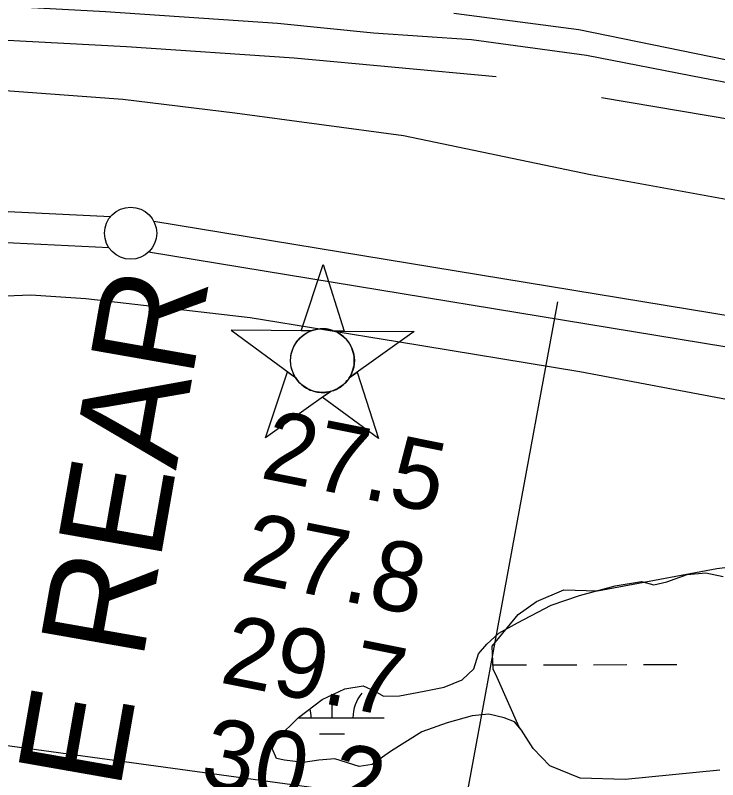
# Model space of a CAD drawing. Extents: x 3297753 to 3335611, y 652252 to 677623.
# Drawn here: x 3329002 to 3329675, y 673447 to 674180 of the extents above; entities that cross this region are included whole.
import ezdxf

# ---------------------------------------------------------------- set-up
doc = ezdxf.new("R2010")
doc.units = 0
for name, color, linetype in [('V-CHAN-NAID', 7, 'Continuous'), ('V-LEVE-TOET', 7, 'Continuous'), ('V-RIVR-RANG', 7, 'Continuous'), ('V-ROAD-CNTR', 7, 'Continuous'), ('V-SITE-VEGE', 7, 'Continuous'), ('V-SURV-LINE', 7, 'Continuous'), ('V-TOPO-MAJR', 7, 'Continuous'), ('V-TOPO-SHOR', 7, 'Continuous'), ('V-WETL-SWMP', 7, 'Continuous')]:
    doc.layers.add(name, color=color, linetype=linetype)

msp = doc.modelspace()

# ---------------------------------------------------------------- linework, layer by layer
at = {"layer": 'V-CHAN-NAID'}
for points in [[(3329285.24, 673877.31), (3329275.65, 673877.38), (3329296.78, 673940.87), (3329317, 673877.09), (3329307.42, 673877.16), (3329305.84, 673877.74), (3329303.75, 673878.36), (3329301.71, 673878.81), (3329299.67, 673879.11), (3329298.5, 673879.23), (3329296.97, 673879.31), (3329295.25, 673879.31), (3329293.88, 673879.24), (3329291.97, 673879.04), (3329290.6, 673878.82), (3329288.82, 673878.43), (3329287.29, 673878.01), (3329286.26, 673877.68)], [(3329285.24, 673877.31), (3329208.75, 673877.86), (3329270.31, 673832.46), (3329269.2, 673834.37), (3329268.39, 673835.99), (3329267.57, 673837.96), (3329266.87, 673840.02), (3329266.51, 673841.34), (3329266.15, 673842.97), (3329265.9, 673844.41), (3329265.71, 673846.01), (3329265.6, 673847.74), (3329265.59, 673849.33), (3329265.7, 673851.4), (3329265.88, 673853.02), (3329266.27, 673855.22), (3329266.75, 673857.14), (3329267.36, 673859.03), (3329268.01, 673860.71), (3329268.74, 673862.3), (3329269.55, 673863.83), (3329270.62, 673865.57), (3329271.65, 673867.04), (3329272.65, 673868.31), (3329273.65, 673869.45), (3329274.96, 673870.79), (3329276.01, 673871.76), (3329277.73, 673873.15), (3329278.94, 673874.02), (3329280.62, 673875.09), (3329282.35, 673876.04), (3329283.8, 673876.72)], [(3329307.42, 673877.16), (3329383.91, 673876.61), (3329321.71, 673832.09), (3329322.62, 673833.58), (3329323.6, 673835.43), (3329324.31, 673837.01), (3329325.05, 673838.97), (3329325.59, 673840.75), (3329325.99, 673842.39), (3329326.35, 673844.4), (3329326.54, 673845.98), (3329326.66, 673848.18), (3329326.63, 673850.24), (3329326.45, 673852.46), (3329326.18, 673854.22), (3329325.69, 673856.45), (3329325.05, 673858.59), (3329324.3, 673860.58), (3329323.65, 673862.02), (3329322.64, 673863.93), (3329321.58, 673865.66), (3329320.37, 673867.36), (3329319.11, 673868.9), (3329317.83, 673870.26), (3329316.2, 673871.8), (3329314.46, 673873.21), (3329312.78, 673874.38), (3329310.89, 673875.52), (3329309.42, 673876.28)], [(3329303.68, 673819.19), (3329241.47, 673774.66), (3329262.6, 673838.15), (3329270.31, 673832.46), (3329270.95, 673831.49), (3329272.33, 673829.63), (3329273.55, 673828.22), (3329275.01, 673826.72), (3329276.4, 673825.46), (3329277.85, 673824.31), (3329279.26, 673823.32), (3329280.94, 673822.29), (3329282.65, 673821.37), (3329284.44, 673820.56), (3329285.89, 673820.01), (3329287.52, 673819.48), (3329289.74, 673818.91), (3329291.27, 673818.63), (3329293.3, 673818.37), (3329294.83, 673818.27), (3329296.7, 673818.24), (3329298.39, 673818.32), (3329300.1, 673818.5), (3329302, 673818.81)], [(3329321.71, 673832.09), (3329329.5, 673837.67), (3329349.73, 673773.9), (3329295.88, 673813.61), (3329303.68, 673819.19), (3329305.34, 673819.66), (3329306.95, 673820.22), (3329309.11, 673821.14), (3329310.85, 673822.02), (3329312.71, 673823.13), (3329314.45, 673824.35), (3329316, 673825.59), (3329317.29, 673826.76), (3329318.67, 673828.18), (3329319.88, 673829.58), (3329321, 673831.05)]]:
    msp.add_lwpolyline(points, close=True, dxfattribs=at)
msp.add_circle((3329296.13, 673848.78), 30.54, dxfattribs=at)
at = {"layer": 'V-LEVE-TOET'}
for points in [[(3327857.24, 674182.56), (3328012.7, 674166.8), (3328176.1, 674159.23), (3328245.13, 674150.61), (3328376.22, 674139.67), (3328566.49, 674128.08), (3328710.07, 674124.04), (3328926.83, 674112.58), (3329104.67, 674099.47), (3329212.14, 674086.3), (3329373.74, 674064.67), (3329552.97, 674027.13), (3329704.16, 673999.82)], [(3329706.93, 673807.11), (3329542.94, 673837.87), (3329368.17, 673866.67), (3329226.87, 673889.73), (3329069.37, 673908), (3329016.43, 673911.47), (3328943.96, 673908.53), (3328864.89, 673906.91), (3328752.76, 673911.03), (3328696.06, 673910.81), (3328648.13, 673918.37), (3328578.26, 673926.17), (3328464.96, 673936.09), (3328377.27, 673942.01), (3328246.99, 673950.46), (3328193.59, 673949.8), (3328120.69, 673944.8), (3328068.51, 673942.47)]]:
    msp.add_lwpolyline(points, dxfattribs=at)
at = {"layer": 'V-RIVR-RANG'}
msp.add_line((3329521.48, 673905.24), (3329315.31, 672784.04), dxfattribs=at)
at = {"layer": 'V-ROAD-CNTR'}
msp.add_lwpolyline([(3322703.74, 673999.13), (3323580.54, 674292.39), (3323634.3, 674309.05), (3323696.26, 674320.93), (3323768.86, 674329.88), (3323834.79, 674345.56), (3323921.86, 674356.17), (3324029.19, 674366.65), (3325084.55, 674371.58), (3325673.29, 674353.63), (3326694.57, 674305.08), (3327704.53, 674254.27), (3328573.69, 674211.74), (3329088.17, 674183.67), (3329252.99, 674172.41), (3329344.88, 674163.09), (3329438.95, 674156.64), (3329549.06, 674141.86), (3329660.67, 674119.92), (3330013.86, 674053.23), (3330639.22, 673926.36), (3331014.46, 673859.35)], dxfattribs=at)
at = {"layer": 'V-SITE-VEGE'}
for p, q in [((3329674.11, 673649.28), (3329708.58, 673653.82)), ((3329559.78, 673627.83), (3329674.11, 673649.28)), ((3329501.34, 673617.7), (3329527.62, 673629.02)), ((3329527.62, 673629.02), (3329559.78, 673627.83)), ((3329483.78, 673605.15), (3329501.34, 673617.7)), ((3329458.7, 673575.02), (3329483.78, 673605.15)), ((3329459.7, 673552.93), (3329458.7, 673575.02)), ((3329463.71, 673544.9), (3329459.7, 673552.93)), ((3329484.67, 673497.13), (3329463.71, 673544.9)), ((3329486.93, 673494.42), (3329484.67, 673497.13)), ((3329498.12, 673476.62), (3329486.93, 673494.42)), ((3329514.04, 673459.96), (3329498.12, 673476.62)), ((3329542.98, 673448.26), (3329514.04, 673459.96)), ((3329676.98, 673455.83), (3329586.16, 673447)), ((3329586.16, 673447), (3329542.98, 673448.26))]:
    msp.add_line(p, q, dxfattribs=at)
at = {"layer": 'V-SURV-LINE'}
for points in [[(3325228.33, 674175.66), (3329092.98, 673986.93)], [(3329091.52, 673956.96), (3325226.88, 674145.7)], [(3329134.35, 673982.53), (3331699.75, 673560.7)], [(3331694.89, 673531.1), (3329129.49, 673952.93)]]:
    msp.add_lwpolyline(points, dxfattribs=at)
msp.add_circle((3329112.21, 673970.97), 25, dxfattribs=at)
at = {"layer": 'V-TOPO-MAJR'}
msp.add_lwpolyline([(3330074.38, 673396.36), (3329443.66, 673423.38), (3329435.15, 673423.86), (3329412.09, 673425.38), (3329389.07, 673427.21), (3329366.09, 673429.5), (3329343.14, 673432.1), (3329311.33, 673436.02), (3329304.3, 673436.91), (3329297.27, 673437.81), (3329290.25, 673438.73), (3329283.23, 673439.68), (3328604.24, 673532.56)], dxfattribs=at)
at = {"layer": 'V-TOPO-SHOR'}
for points in [[(3329917.03, 674089.43), (3329766.68, 674120.03), (3329541.72, 674165.92), (3329422.13, 674181.7)], [(3329462.56, 674120.99), (3329269.01, 674138.75), (3329108.26, 674149.89), (3328897.81, 674160.78), (3328722.55, 674169.73), (3328587.54, 674171.2), (3328587.86, 674178.28)], [(3329563.72, 674101.1), (3329690.31, 674079.76), (3329847.29, 674047.14), (3330103.11, 673996.21)]]:
    msp.add_lwpolyline(points, dxfattribs=at)
at = {"layer": 'V-WETL-SWMP'}
for p, q in [((3329645.64, 673643.5), (3329663.72, 673645.27)), ((3329663.72, 673645.27), (3329680.17, 673641.56)), ((3329626.32, 673636.64), (3329645.64, 673643.5)), ((3329542.52, 673623.42), (3329576.79, 673632.86)), ((3329576.79, 673632.86), (3329601.97, 673636.91)), ((3329601.97, 673636.91), (3329613.72, 673633.64)), ((3329613.72, 673633.64), (3329626.32, 673636.64)), ((3329515.33, 673614.29), (3329542.52, 673623.42)), ((3329482.94, 673597.36), (3329515.33, 673614.29)), ((3329465.16, 673587.34), (3329482.94, 673597.36)), ((3329453.65, 673576.86), (3329465.16, 673587.34)), ((3329445.7, 673567.52), (3329453.65, 673576.86)), ((3329441.22, 673553.04), (3329445.7, 673567.52)), ((3329459.83, 673557.02), (3329491.83, 673557.06)), ((3329507.83, 673557.07), (3329539.83, 673557.11)), ((3329555.83, 673557.12), (3329587.83, 673557.15)), ((3329603.83, 673557.17), (3329635.83, 673557.2)), ((3329430.11, 673542.56), (3329441.22, 673553.04)), ((3329412.75, 673535.68), (3329430.11, 673542.56)), ((3329317.7, 673533.96), (3329335.01, 673536.92)), ((3329335.01, 673536.92), (3329346.34, 673531.69)), ((3329393.47, 673531.57), (3329412.75, 673535.68)), ((3329295.98, 673523.59), (3329317.7, 673533.96)), ((3329305.29, 673506.13), (3329305.27, 673528.03)), ((3329346.34, 673531.69), (3329354.53, 673526.89)), ((3329369.85, 673527.11), (3329393.47, 673531.57)), ((3329273.02, 673506.56), (3329295.98, 673523.59)), ((3329354.53, 673526.89), (3329369.85, 673527.11)), ((3329253.17, 673486.75), (3329273.02, 673506.56)), ((3329272.55, 673506.09), (3329355.29, 673506.18)), ((3329439.55, 673507.9), (3329415.52, 673501.48)), ((3329455.67, 673509.68), (3329439.55, 673507.9)), ((3329470.16, 673505.99), (3329455.67, 673509.68)), ((3329480.33, 673502.35), (3329470.16, 673505.99)), ((3329415.52, 673501.48), (3329391.47, 673492.71)), ((3329486.92, 673494.42), (3329480.33, 673502.35)), ((3329293.31, 673490.68), (3329317.31, 673490.71)), ((3329391.47, 673492.71), (3329361.42, 673473.79)), ((3329498.12, 673476.63), (3329486.92, 673494.42)), ((3329247.95, 673476.6), (3329253.17, 673486.75)), ((3329252.17, 673467.12), (3329247.95, 673476.6)), ((3329514.04, 673459.96), (3329498.12, 673476.63)), ((3329361.42, 673473.79), (3329343.61, 673461.42)), ((3329259.61, 673465.47), (3329252.17, 673467.12)), ((3329277.66, 673463.31), (3329259.61, 673465.47)), ((3329292.6, 673465.51), (3329277.66, 673463.31)), ((3329307.93, 673466.91), (3329292.6, 673465.51)), ((3329331.42, 673459.59), (3329307.93, 673466.91)), ((3329343.61, 673461.42), (3329331.42, 673459.59)), ((3329542.98, 673448.25), (3329514.04, 673459.96)), ((3329676.98, 673455.83), (3329586.16, 673447)), ((3329586.16, 673447), (3329542.98, 673448.25))]:
    msp.add_line(p, q, dxfattribs=at)
for centre, start, end in [((3329360.53, 673506.66), 139.28648, 180.83014), ((3329250.05, 673506.54), 359.28648, 13.74636)]:
    msp.add_arc(centre, 35.25, start, end, dxfattribs=at)

# ---------------------------------------------------------------- texts
at = {"layer": 'V-CHAN-NAID'}
msp.add_text('RICHARD POWEL RANGE REAR', height=100, rotation=80.04026, dxfattribs=at).set_placement((3328833.14, 671906.04))
at = {"layer": 'V-RIVR-RANG'}
for s, p in [('27.5', (3329235.29, 673736.45)), ('27.8', (3329215.87, 673638.35)), ('29.7', (3329196.46, 673540.25)), ('30.2', (3329177.04, 673442.16))]:
    msp.add_text(s, height=67, rotation=348.65833, dxfattribs=at).set_placement(p)

doc.saveas('drawing.dxf')
